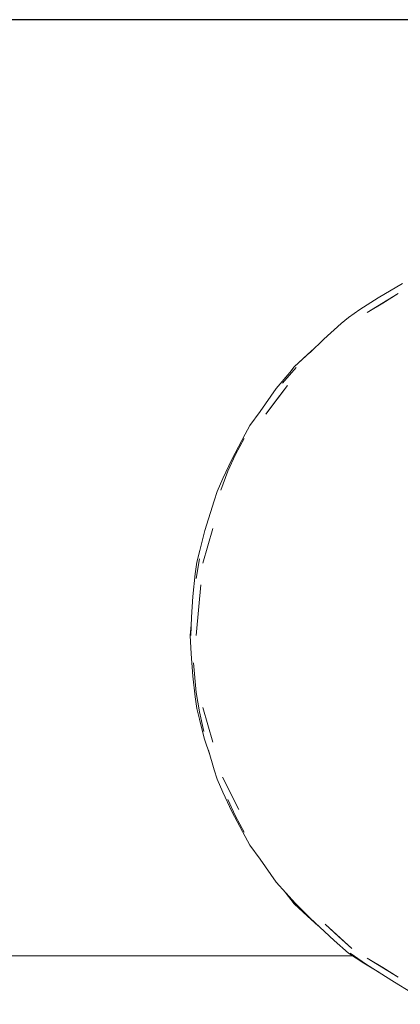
# Model space of a CAD drawing. Header units: millimetres. Extents: x -261 to 187, y -214 to 106.
# Tile 957 of 1056: x -211.32 to -210.985, y 17.884 to 18.751. Entities that reach past the tile are written whole.
import ezdxf

# ---------------------------------------------------------------- set-up
doc = ezdxf.new("R2010")
doc.units = ezdxf.units.MM
doc.header["$LTSCALE"] = 0.005
doc.header["$MEASUREMENT"] = 0
for name, color, linetype, lineweight in [('DI-Detalhes', 1, 'Continuous', 30), ('IFC-Elemento de mobília-Contorno', 9, 'Continuous', 5), ('IFC-Viga-Contorno', 9, 'Continuous', 5)]:
    doc.layers.add(name, color=color, linetype=linetype, lineweight=lineweight)

msp = doc.modelspace()

# ---------------------------------------------------------------- linework, layer by layer
at = {"layer": 'DI-Detalhes'}
msp.add_lwpolyline([(-213.59691, 14.97736), (-210.47347, 14.97736), (-210.47347, 18.7509), (-213.59691, 18.7509), (-213.59691, 14.97736)], dxfattribs=at)
at = {"layer": 'IFC-Elemento de mobília-Contorno', "lineweight": 5}
for p, q in [((-211.00468, 18.50602), (-210.98305, 18.51882)), ((-211.01413, 18.4931), (-210.98703, 18.50988)), ((-211.00058, 18.50149), (-210.98703, 18.50988)), ((-211.02072, 18.49577), (-211.00468, 18.50602)), ((-211.01413, 18.4931), (-211.00058, 18.50149)), ((-211.03084, 18.48891), (-211.02072, 18.49577)), ((-211.05229, 18.46979), (-211.03725, 18.4834)), ((-211.03725, 18.4834), (-211.03084, 18.48891)), ((-211.06447, 18.45807), (-211.05229, 18.46979)), ((-211.07867, 18.44531), (-211.06082, 18.46159)), ((-211.06671, 18.45621), (-211.06082, 18.46158)), ((-211.07867, 18.44531), (-211.06671, 18.45621)), ((-211.09435, 18.4262), (-211.08251, 18.44031)), ((-211.08896, 18.43099), (-211.0769, 18.44469)), ((-211.08251, 18.44031), (-211.07867, 18.44531)), ((-211.10862, 18.40608), (-211.09435, 18.4262)), ((-211.10359, 18.40362), (-211.08438, 18.42906)), ((-211.09399, 18.41634), (-211.08438, 18.42906)), ((-211.10359, 18.40362), (-211.09399, 18.41634)), ((-211.11766, 18.39367), (-211.10862, 18.40608)), ((-211.12176, 18.38615), (-211.11766, 18.39367)), ((-211.13352, 18.36393), (-211.12176, 18.38615)), ((-211.13014, 18.36815), (-211.12256, 18.38233)), ((-211.14146, 18.34699), (-211.13352, 18.36393)), ((-211.13699, 18.35358), (-211.13014, 18.36815)), ((-211.14308, 18.33681), (-211.13699, 18.35358)), ((-211.14651, 18.33575), (-211.14146, 18.34699)), ((-211.15727, 18.30147), (-211.14918, 18.32752)), ((-211.14918, 18.32752), (-211.14651, 18.33575)), ((-211.16167, 18.28361), (-211.15727, 18.30147)), ((-211.15905, 18.27254), (-211.15033, 18.30319)), ((-211.16491, 18.25921), (-211.16186, 18.27634)), ((-211.16422, 18.27351), (-211.16167, 18.28361)), ((-211.16563, 18.26315), (-211.16422, 18.27351)), ((-211.16791, 18.24326), (-211.16563, 18.26315)), ((-211.16493, 18.20907), (-211.16082, 18.25346)), ((-211.16259, 18.23438), (-211.16082, 18.25346)), ((-211.16915, 18.22504), (-211.16791, 18.24326)), ((-211.16493, 18.20907), (-211.16259, 18.23438)), ((-211.16959, 18.20907), (-211.16915, 18.22504)), ((-211.17019, 18.20907), (-211.16934, 18.21825)), ((-211.17019, 18.20907), (-211.16931, 18.19294)), ((-211.16931, 18.19294), (-211.16781, 18.17307)), ((-211.16723, 18.18493), (-211.16491, 18.15892)), ((-211.16781, 18.17307), (-211.16563, 18.155)), ((-211.16563, 18.155), (-211.16422, 18.14463)), ((-211.16491, 18.15892), (-211.16187, 18.14173)), ((-211.15905, 18.1456), (-211.15033, 18.11495)), ((-211.16422, 18.14463), (-211.16188, 18.13537)), ((-211.16187, 18.14173), (-211.15815, 18.1244)), ((-211.16188, 18.13537), (-211.15791, 18.11869)), ((-211.15791, 18.11869), (-211.15266, 18.10308)), ((-211.15405, 18.10797), (-211.14915, 18.09071)), ((-211.14915, 18.09071), (-211.14651, 18.0824)), ((-211.14651, 18.0824), (-211.14143, 18.07107)), ((-211.14161, 18.0843), (-211.1274, 18.05576)), ((-211.14161, 18.0843), (-211.1345, 18.07003)), ((-211.14143, 18.07107), (-211.13344, 18.05406)), ((-211.1345, 18.07003), (-211.1274, 18.05576)), ((-211.13699, 18.06458), (-211.13013, 18.05001)), ((-211.13344, 18.05406), (-211.12176, 18.03199)), ((-211.13013, 18.05001), (-211.12256, 18.03581)), ((-211.12176, 18.03199), (-211.11766, 18.02447)), ((-211.11766, 18.02447), (-211.10862, 18.01207)), ((-211.10862, 18.01207), (-211.09435, 17.99194)), ((-211.09435, 17.99194), (-211.0774, 17.97301)), ((-211.08636, 17.98302), (-211.07867, 17.97283)), ((-211.07867, 17.97283), (-211.05736, 17.95341)), ((-211.07867, 17.97283), (-211.06671, 17.96193)), ((-211.0774, 17.97301), (-211.06447, 17.96007)), ((-211.06671, 17.96193), (-211.05737, 17.95341)), ((-211.06447, 17.96007), (-211.04347, 17.94039)), ((-211.05123, 17.9549), (-211.02768, 17.93343)), ((-211.05123, 17.9549), (-211.03945, 17.94417)), ((-211.04347, 17.94039), (-211.03084, 17.92923)), ((-211.03945, 17.94417), (-211.02768, 17.93343)), ((-211.03084, 17.92923), (-211.01709, 17.92072)), ((-211.02936, 17.9295), (-211.0148, 17.9195)), ((-211.01709, 17.92072), (-211.00397, 17.91259)), ((-211.01413, 17.92504), (-210.98703, 17.90826)), ((-211.01413, 17.92504), (-211.00058, 17.91665)), ((-211.0148, 17.9195), (-210.99014, 17.90377)), ((-211.00058, 17.91665), (-210.98703, 17.90826)), ((-210.99014, 17.90377), (-210.97583, 17.89517))]:
    msp.add_line(p, q, dxfattribs=at)
at = {"layer": 'IFC-Viga-Contorno', "lineweight": 5}
msp.add_line((-211.79594, 17.92708), (-211.02737, 17.92708), dxfattribs=at)

doc.saveas('drawing.dxf')
